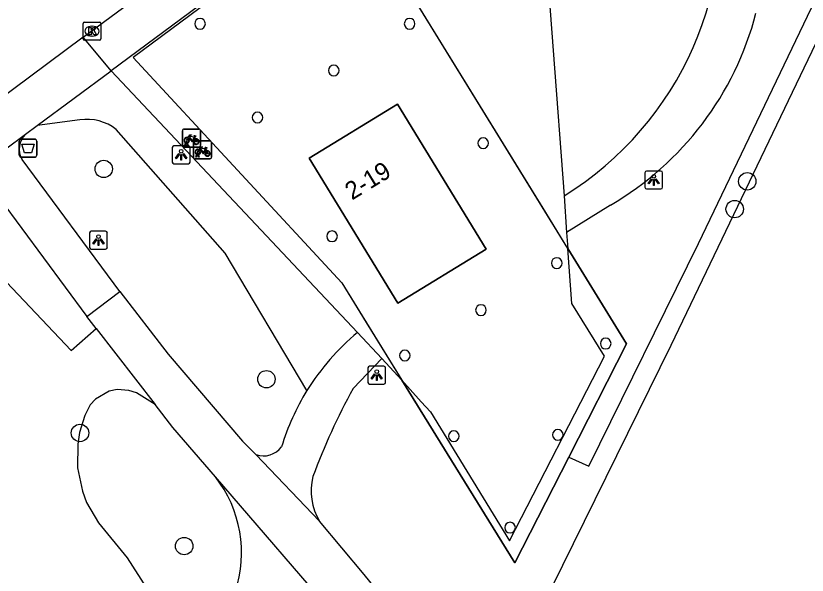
# Model space of a CAD drawing. Extents: x 160664 to 161506, y 382245 to 383288.
# Drawn here: x 161299.36 to 161343.79, y 382694.87 to 382726.26 of the extents above; entities that cross this region are included whole.
import ezdxf

# ---------------------------------------------------------------- set-up
doc = ezdxf.new("R2010")
doc.units = 0
for name, color, linetype in [('IMGEO_Afvalbak', 7, 'Continuous'), ('IMGEO_Boom', 7, 'Continuous'), ('IMGEO_Fietsenrek', 7, 'Continuous'), ('IMGEO_Groenvoorziening', 7, 'Continuous'), ('IMGEO_Kolk', 7, 'Continuous'), ('IMGEO_Lichtpunt', 7, 'Continuous'), ('IMGEO_Pand', 7, 'Continuous'), ('IMGEO_Pand_nummerreeks', 7, 'Continuous'), ('IMGEO_Pand_overbouw', 7, 'Continuous'), ('IMGEO_Rijbaan_lokaal_open', 7, 'Continuous'), ('IMGEO_Voetpad_gesloten', 7, 'Continuous'), ('IMGEO_Voetpad_open', 7, 'Continuous')]:
    doc.layers.add(name, color=color, linetype=linetype)

msp = doc.modelspace()

# ---------------------------------------------------------------- linework, layer by layer
at = {"layer": 'IMGEO_Afvalbak'}
for p, q in [((161299.55, 382718.434), (161299.55, 382719.234)), ((161299.55, 382719.234), (161299.55, 382718.434)), ((161299.65, 382719.334), (161300.44, 382719.334)), ((161300.44, 382719.334), (161299.65, 382719.334)), ((161300.54, 382719.234), (161300.54, 382718.434)), ((161300.54, 382718.434), (161300.54, 382719.234)), ((161300.44, 382718.334), (161299.65, 382718.334)), ((161299.65, 382718.334), (161300.44, 382718.334))]:
    msp.add_line(p, q, dxfattribs=at)
msp.add_lwpolyline([(161299.693, 382719.048), (161300.397, 382719.048), (161300.248, 382718.578), (161299.842, 382718.578), (161299.693, 382719.048)], dxfattribs=at)
for centre, start, end in [((161299.65, 382719.234), 90, 180), ((161299.65, 382719.234), 90, 180), ((161300.44, 382719.234), 0, 90), ((161300.44, 382719.234), 360, 90), ((161299.65, 382718.434), 180, 270), ((161299.65, 382718.434), 180, 270), ((161300.44, 382718.434), 270, 0), ((161300.44, 382718.434), 270, 0)]:
    msp.add_arc(centre, 0.1, start, end, dxfattribs=at)
at = {"layer": 'IMGEO_Boom'}
for centre in [(161304.298, 382717.667), (161340.425, 382716.971), (161339.721, 382715.411), (161313.433, 382705.865), (161302.964, 382702.848), (161308.814, 382696.498)]:
    msp.add_circle(centre, 0.489, dxfattribs=at)
at = {"layer": 'IMGEO_Fietsenrek'}
for p, q in [((161308.723, 382718.973), (161308.723, 382719.814)), ((161308.723, 382719.814), (161308.723, 382718.973)), ((161308.798, 382719.898), (161309.639, 382719.898)), ((161309.639, 382719.898), (161308.798, 382719.898)), ((161309.723, 382719.823), (161309.723, 382718.982)), ((161309.723, 382718.982), (161309.723, 382719.823)), ((161308.85, 382718.982), (161308.889, 382719.142)), ((161308.919, 382719.13), (161308.884, 382718.982)), ((161308.961, 382719.154), (161308.96, 382719.158)), ((161309.002, 382718.982), (161308.968, 382719.124)), ((161308.992, 382719.165), (161308.993, 382719.158)), ((161309, 382719.128), (161309.035, 382718.982)), ((161309.345, 382718.313), (161309.345, 382719.154)), ((161309.345, 382719.154), (161309.345, 382718.313)), ((161309.41, 382719.447), (161309.446, 382719.352)), ((161309.42, 382719.238), (161310.261, 382719.238)), ((161310.261, 382719.238), (161309.42, 382719.238)), ((161310.345, 382719.163), (161310.345, 382718.322)), ((161310.345, 382718.322), (161310.345, 382719.163)), ((161309.648, 382718.898), (161308.807, 382718.898)), ((161308.807, 382718.898), (161309.648, 382718.898)), ((161308.884, 382718.982), (161308.85, 382718.982)), ((161309.035, 382718.982), (161309.002, 382718.982)), ((161310.032, 382718.787), (161310.068, 382718.692)), ((161310.27, 382718.238), (161309.429, 382718.238)), ((161309.429, 382718.238), (161310.27, 382718.238)), ((161309.472, 382718.322), (161309.511, 382718.482)), ((161309.506, 382718.322), (161309.472, 382718.322)), ((161309.541, 382718.47), (161309.506, 382718.322)), ((161309.583, 382718.494), (161309.582, 382718.498)), ((161309.624, 382718.322), (161309.59, 382718.464)), ((161309.614, 382718.505), (161309.615, 382718.498)), ((161309.622, 382718.468), (161309.657, 382718.322)), ((161309.657, 382718.322), (161309.624, 382718.322))]:
    msp.add_line(p, q, dxfattribs=at)
for points in [[(161309.036, 382719.424), (161309.131, 382719.588), (161309.217, 382719.574), (161309.219, 382719.565), (161309.163, 382719.554), (161309.136, 382719.509), (161309.392, 382719.468)], [(161309.392, 382719.468), (161309.417, 382719.517), (161309.411, 382719.521), (161309.388, 382719.525), (161309.376, 382719.532), (161309.375, 382719.535), (161309.377, 382719.54), (161309.472, 382719.525), (161309.474, 382719.515), (161309.464, 382719.502), (161309.452, 382719.496), (161309.438, 382719.502), (161309.41, 382719.447)], [(161309.057, 382719.372), (161309.005, 382719.282), (161308.965, 382719.257), (161308.966, 382719.304), (161309.021, 382719.398)], [(161309.332, 382719.18), (161309.282, 382719.18), (161309.091, 382719.431), (161309.072, 382719.399)], [(161309.379, 382719.443), (161309.122, 382719.484), (161309.105, 382719.455), (161309.272, 382719.235), (161309.379, 382719.443)], [(161309.427, 382719.345), (161309.397, 382719.422), (161309.288, 382719.204), (161309.331, 382719.204)], [(161309.361, 382719.204), (161309.481, 382719.203), (161309.437, 382719.317)], [(161309.457, 382719.324), (161309.512, 382719.179), (161309.362, 382719.179)], [(161309.679, 382718.712), (161309.627, 382718.622), (161309.587, 382718.597), (161309.588, 382718.644), (161309.643, 382718.738)], [(161309.658, 382718.764), (161309.753, 382718.928), (161309.839, 382718.914), (161309.841, 382718.905), (161309.785, 382718.894), (161309.758, 382718.849), (161310.014, 382718.808)], [(161309.954, 382718.52), (161309.904, 382718.52), (161309.713, 382718.771), (161309.694, 382718.739)], [(161310.001, 382718.783), (161309.744, 382718.824), (161309.727, 382718.795), (161309.894, 382718.575), (161310.001, 382718.783)], [(161310.049, 382718.685), (161310.019, 382718.762), (161309.91, 382718.544), (161309.953, 382718.544)], [(161309.983, 382718.544), (161310.103, 382718.543), (161310.059, 382718.657)], [(161310.079, 382718.664), (161310.134, 382718.519), (161309.984, 382718.519)], [(161310.014, 382718.808), (161310.039, 382718.857), (161310.033, 382718.861), (161310.01, 382718.865), (161309.998, 382718.872), (161309.997, 382718.875), (161309.999, 382718.88), (161310.094, 382718.865), (161310.096, 382718.855), (161310.086, 382718.842), (161310.074, 382718.836), (161310.06, 382718.842), (161310.032, 382718.787)]]:
    msp.add_lwpolyline(points, dxfattribs=at)
for centre, radius, start, end in [((161308.801, 382719.82), 0.0779, 92.4484, 184.2845), ((161308.801, 382719.82), 0.0779, 92.4484, 184.2845), ((161309.645, 382719.82), 0.0779, 2.4484, 94.2845), ((161309.645, 382719.82), 0.0779, 2.4484, 94.2845), ((161308.963, 382719.283), 0.159, 62.6766, 242.1369), ((161308.963, 382719.283), 0.129, 63.3192, 238.903), ((161308.943, 382719.154), 0.0499, 12.8025, 158.6934), ((161308.963, 382719.283), 0.159, 253.9967, 271.7867), ((161308.943, 382719.154), 0.0174, 12.8025, 163.4502), ((161308.963, 382719.283), 0.129, 253.415, 269.0204), ((161308.963, 382719.283), 0.129, 283.6043, 43.4302), ((161308.963, 382719.283), 0.159, 283.5766, 46.6042), ((161309.49, 382719.199), 0.159, 113.3408, 178.3217), ((161309.49, 382719.199), 0.159, 187.0065, 105.7708), ((161309.423, 382719.16), 0.0779, 92.4484, 184.2845), ((161309.423, 382719.16), 0.0779, 92.4484, 184.2845), ((161309.49, 382719.199), 0.129, 113.923, 177.9556), ((161309.49, 382719.199), 0.129, 188.6715, 104.5883), ((161310.267, 382719.16), 0.0779, 2.4484, 94.2845), ((161310.267, 382719.16), 0.0779, 2.4484, 94.2845), ((161308.801, 382718.976), 0.0779, 182.4484, 274.2845), ((161308.801, 382718.976), 0.0779, 182.4484, 274.2845), ((161309.585, 382718.623), 0.159, 62.6766, 242.1369), ((161309.585, 382718.623), 0.129, 63.3192, 238.903), ((161309.585, 382718.623), 0.129, 283.6043, 43.4302), ((161309.585, 382718.623), 0.159, 283.5766, 46.6042), ((161309.645, 382718.976), 0.0779, 272.4484, 4.2845), ((161309.645, 382718.976), 0.0779, 272.4484, 4.2845), ((161310.112, 382718.539), 0.159, 113.3408, 178.3217), ((161310.112, 382718.539), 0.159, 187.0065, 105.7708), ((161310.112, 382718.539), 0.129, 113.923, 177.9556), ((161310.112, 382718.539), 0.129, 188.6715, 104.5883), ((161309.423, 382718.316), 0.0779, 182.4484, 274.2845), ((161309.423, 382718.316), 0.0779, 182.4484, 274.2845), ((161309.565, 382718.494), 0.0499, 12.8025, 158.6934), ((161309.585, 382718.623), 0.159, 253.9967, 271.7867), ((161309.565, 382718.494), 0.0174, 12.8025, 163.4502), ((161309.585, 382718.623), 0.129, 253.415, 269.0204), ((161310.267, 382718.316), 0.0779, 272.4484, 4.2845), ((161310.267, 382718.316), 0.0779, 272.4484, 4.2845)]:
    msp.add_arc(centre, radius, start, end, dxfattribs=at)
at = {"layer": 'IMGEO_Groenvoorziening'}
for points in [[(161330.404, 382701.495), (161331.533, 382700.977), (161337.697, 382713.486), (161346.223, 382731.302), (161349.183, 382740.184)], [(161350.119, 382738.881), (161347.107, 382731.612), (161347.337, 382731.152), (161336.143, 382707.751), (161328.224, 382691.684)], [(161302.961, 382720.42), (161300.561, 382720.097)], [(161315.705, 382705.223), (161311.11, 382712.932), (161305, 382719.884)], [(161297.836, 382712.353), (161302.462, 382707.483), (161303.872, 382708.72)], [(161307.188, 382704.438), (161306.139, 382705.098), (161305.715, 382705.239), (161305.047, 382705.279), (161304.609, 382705.189), (161303.836, 382704.75), (161303.535, 382704.42), (161303.227, 382703.826), (161302.942, 382702.876), (161302.834, 382702.217), (161302.828, 382700.884), (161303.1, 382699.578), (161303.336, 382698.954), (161303.998, 382697.796), (161305.613, 382695.842), (161306.684, 382694.175)]]:
    msp.add_lwpolyline(points, dxfattribs=at)
msp.add_arc((161303.364, 382717.806), 2.645, 51.7838, 98.7595, dxfattribs=at)
at = {"layer": 'IMGEO_Kolk'}
for p, q in [((161303.14, 382724.974), (161303.14, 382725.826)), ((161303.215, 382725.9), (161304.067, 382725.9)), ((161304.141, 382725.826), (161304.141, 382724.974)), ((161303.628, 382725.68), (161303.653, 382725.68)), ((161304.067, 382724.9), (161303.215, 382724.9)), ((161303.651, 382725.12), (161303.626, 382725.12))]:
    msp.add_line(p, q, dxfattribs=at)
for points in [[(161303.14, 382724.974), (161303.14, 382725.826)], [(161303.215, 382725.9), (161304.067, 382725.9)], [(161304.141, 382725.826), (161304.141, 382724.974)], [(161303.461, 382725.6), (161303.584, 382725.6), (161303.584, 382725.449), (161303.714, 382725.6), (161303.878, 382725.6), (161303.732, 382725.449), (161303.885, 382725.2), (161303.733, 382725.2), (161303.648, 382725.364), (161303.584, 382725.297), (161303.584, 382725.2), (161303.461, 382725.2), (161303.461, 382725.6)], [(161304.067, 382724.9), (161303.215, 382724.9)]]:
    msp.add_lwpolyline(points, dxfattribs=at)
for centre, start, end in [((161303.217, 382725.824), 91.552, 178.448), ((161303.217, 382725.824), 91.552, 178.448), ((161304.065, 382725.824), 1.552, 88.448), ((161304.065, 382725.824), 1.552, 88.448), ((161303.217, 382724.976), 181.552, 268.448), ((161303.217, 382724.976), 181.552, 268.448), ((161304.065, 382724.976), 271.552, 358.448), ((161304.065, 382724.976), 271.552, 358.448)]:
    msp.add_arc(centre, 0.0765, start, end, dxfattribs=at)
for centre, major_axis, ratio, start_param, end_param in [((161303.627, 382725.4), (-0.387, 0.002), 0.722429, 4.712389, 7.853982), ((161303.652, 382725.4), (-0.39, 0.002), 0.717154, 1.570796, 4.712389)]:
    msp.add_ellipse(centre, major_axis=major_axis, ratio=ratio, start_param=start_param, end_param=end_param, dxfattribs=at)
at = {"layer": 'IMGEO_Lichtpunt'}
for p, q in [((161308.147, 382718.862), (161308.147, 382718.055)), ((161308.147, 382718.862), (161308.147, 382718.055)), ((161309.049, 382718.957), (161308.241, 382718.957)), ((161309.049, 382718.957), (161308.241, 382718.957)), ((161309.143, 382718.055), (161309.143, 382718.862)), ((161309.143, 382718.055), (161309.143, 382718.862)), ((161308.241, 382717.961), (161309.049, 382717.961)), ((161308.241, 382717.961), (161309.049, 382717.961)), ((161334.678, 382717.451), (161334.678, 382716.644)), ((161334.678, 382717.451), (161334.678, 382716.644)), ((161335.58, 382717.546), (161334.772, 382717.546)), ((161335.58, 382717.546), (161334.772, 382717.546)), ((161335.674, 382716.644), (161335.674, 382717.451)), ((161335.674, 382716.644), (161335.674, 382717.451)), ((161334.772, 382716.55), (161335.58, 382716.55)), ((161334.772, 382716.55), (161335.58, 382716.55)), ((161303.503, 382714.072), (161303.503, 382713.265)), ((161303.503, 382714.072), (161303.503, 382713.265)), ((161304.405, 382714.167), (161303.597, 382714.167)), ((161304.405, 382714.167), (161303.597, 382714.167)), ((161304.499, 382713.265), (161304.499, 382714.072)), ((161304.499, 382713.265), (161304.499, 382714.072)), ((161303.597, 382713.171), (161304.405, 382713.171)), ((161303.597, 382713.171), (161304.405, 382713.171)), ((161319.126, 382706.496), (161319.126, 382705.689)), ((161319.126, 382706.496), (161319.126, 382705.689)), ((161320.028, 382706.591), (161319.22, 382706.591)), ((161320.028, 382706.591), (161319.22, 382706.591)), ((161320.122, 382705.689), (161320.122, 382706.496)), ((161320.122, 382705.689), (161320.122, 382706.496)), ((161319.22, 382705.595), (161320.028, 382705.595)), ((161319.22, 382705.595), (161320.028, 382705.595))]:
    msp.add_line(p, q, dxfattribs=at)
for points in [[(161308.521, 382718.526), (161308.56, 382718.498), (161308.372, 382718.236), (161308.334, 382718.263), (161308.521, 382718.526)], [(161308.623, 382718.478), (161308.67, 382718.478), (161308.67, 382718.156), (161308.623, 382718.156), (161308.623, 382718.478)], [(161308.733, 382718.498), (161308.771, 382718.525), (161308.958, 382718.263), (161308.919, 382718.235), (161308.733, 382718.498)], [(161335.052, 382717.115), (161335.091, 382717.087), (161334.903, 382716.825), (161334.865, 382716.852), (161335.052, 382717.115)], [(161335.154, 382717.067), (161335.201, 382717.067), (161335.201, 382716.745), (161335.154, 382716.745), (161335.154, 382717.067)], [(161335.264, 382717.087), (161335.302, 382717.114), (161335.489, 382716.852), (161335.45, 382716.824), (161335.264, 382717.087)], [(161303.877, 382713.736), (161303.916, 382713.708), (161303.728, 382713.446), (161303.69, 382713.473), (161303.877, 382713.736)], [(161303.979, 382713.688), (161304.026, 382713.688), (161304.026, 382713.366), (161303.979, 382713.366), (161303.979, 382713.688)], [(161304.089, 382713.708), (161304.127, 382713.735), (161304.314, 382713.473), (161304.275, 382713.445), (161304.089, 382713.708)], [(161319.5, 382706.16), (161319.539, 382706.132), (161319.351, 382705.87), (161319.313, 382705.897), (161319.5, 382706.16)], [(161319.602, 382706.112), (161319.649, 382706.112), (161319.649, 382705.79), (161319.602, 382705.79), (161319.602, 382706.112)], [(161319.712, 382706.132), (161319.75, 382706.159), (161319.937, 382705.897), (161319.898, 382705.869), (161319.712, 382706.132)]]:
    msp.add_lwpolyline(points, dxfattribs=at)
for centre in [(161308.646, 382718.66), (161335.177, 382717.249), (161304.002, 382713.87), (161319.625, 382706.294)]:
    msp.add_circle(centre, 0.0994, dxfattribs=at)
for centre, start, end in [((161308.241, 382718.862), 90, 180), ((161308.241, 382718.862), 90, 180), ((161309.049, 382718.862), 0, 90), ((161309.049, 382718.862), 0, 90), ((161308.241, 382718.055), 180, 270), ((161308.241, 382718.055), 180, 270), ((161309.049, 382718.055), 270, 0), ((161309.049, 382718.055), 270, 360), ((161334.772, 382717.451), 90, 180), ((161334.772, 382717.451), 90, 180), ((161335.58, 382717.451), 0, 90), ((161335.58, 382717.451), 0, 90), ((161334.772, 382716.644), 180, 270), ((161334.772, 382716.644), 180, 270), ((161335.58, 382716.644), 270, 0), ((161335.58, 382716.644), 270, 360), ((161303.597, 382714.072), 90, 180), ((161303.597, 382714.072), 90, 180), ((161304.405, 382714.072), 0, 90), ((161304.405, 382714.072), 0, 90), ((161303.597, 382713.265), 180, 270), ((161303.597, 382713.265), 180, 270), ((161304.405, 382713.265), 270, 0), ((161304.405, 382713.265), 270, 360), ((161319.22, 382706.496), 90, 180), ((161319.22, 382706.496), 90, 180), ((161320.028, 382706.496), 0, 90), ((161320.028, 382706.496), 0, 90), ((161319.22, 382705.689), 180, 270), ((161319.22, 382705.689), 180, 270), ((161320.028, 382705.689), 270, 0), ((161320.028, 382705.689), 270, 360)]:
    msp.add_arc(centre, 0.0946, start, end, dxfattribs=at)
at = {"layer": 'IMGEO_Pand'}
msp.add_lwpolyline([(161320.817, 382710.14), (161325.772, 382713.173), (161320.795, 382721.304), (161315.839, 382718.27), (161320.817, 382710.14)], dxfattribs=at)
for centre, start, end in [((161309.704, 382725.815), 90, 270), ((161309.704, 382725.815), 270, 90), ((161321.471, 382725.816), 90, 270), ((161321.471, 382725.816), 270, 90), ((161317.211, 382723.195), 90, 270), ((161317.211, 382723.195), 270, 90), ((161312.932, 382720.554), 90, 270), ((161312.932, 382720.554), 270, 90), ((161325.6, 382719.116), 90, 270), ((161325.6, 382719.116), 270, 90), ((161317.113, 382713.885), 90, 270), ((161317.113, 382713.885), 270, 90), ((161329.731, 382712.382), 90, 270), ((161329.731, 382712.382), 270, 90), ((161325.476, 382709.744), 90, 270), ((161325.476, 382709.744), 270, 90), ((161332.48, 382707.866), 90, 270), ((161332.48, 382707.866), 270, 90), ((161321.204, 382707.198), 90, 270), ((161321.204, 382707.198), 270, 90), ((161323.95, 382702.666), 90, 270), ((161323.95, 382702.666), 270, 90), ((161329.79, 382702.741), 90, 270), ((161329.79, 382702.741), 270, 90), ((161327.107, 382697.533), 90, 270), ((161327.107, 382697.533), 270, 90)]:
    msp.add_arc(centre, 0.3, start, end, dxfattribs=at)
at = {"layer": 'IMGEO_Pand_overbouw'}
for points in [[(161333.65, 382707.843), (161330.353, 382713.201), (161329.112, 382715.218), (161318.169, 382733.004), (161305.941, 382723.916), (161317.66, 382711.28), (161319.037, 382709.05), (161321.041, 382705.804), (161323.815, 382701.31), (161327.368, 382695.557), (161330.404, 382701.495)], [(161320.817, 382710.14), (161315.839, 382718.27), (161320.795, 382721.304), (161325.772, 382713.173)]]:
    msp.add_lwpolyline(points, close=True, dxfattribs=at)
at = {"layer": 'IMGEO_Rijbaan_lokaal_open'}
for points in [[(161303.147, 382725.066), (161328.109, 382743.486)], [(161303.147, 382725.066), (161290.266, 382715.481)]]:
    msp.add_lwpolyline(points, dxfattribs=at)
at = {"layer": 'IMGEO_Voetpad_gesloten'}
for points in [[(161330.145, 382716.157), (161330.285, 382714.104)], [(161332.746, 382715.633), (161330.285, 382714.104)], [(161303.35, 382709.393), (161305.199, 382710.782)], [(161305.199, 382710.782), (161307.92, 382707.278), (161312.082, 382702.394), (161312.84, 382701.639)], [(161303.872, 382708.72), (161303.35, 382709.393)], [(161303.872, 382708.72), (161307.188, 382704.438)], [(161319.907, 382707.036), (161318.547, 382708.488)], [(161318.294, 382705.346), (161319.907, 382707.036)], [(161310.569, 382700.388), (161308.185, 382703.151), (161307.188, 382704.438)], [(161312.84, 382701.639), (161316.418, 382697.891)], [(161317.703, 382692.115), (161310.569, 382700.388)], [(161325.631, 382686.32), (161324.738, 382687.634), (161324.44, 382688.072), (161318.926, 382694.91), (161316.418, 382697.891)]]:
    msp.add_lwpolyline(points, dxfattribs=at)
for centre, radius, start, end in [((161320.392, 382731.957), 18.567, 301.6862, 10.8443), ((161323.88, 382730.842), 17.604, 300.2401, 345.403), ((161327.089, 382698.184), 13.384, 129.6563, 148.2682), ((161352.978, 382686.537), 39.456, 151.5283, 159.4196), ((161326.918, 382698.25), 13.204, 148.1217, 163.1551), ((161313.271, 382702.81), 1.248, 249.8084, 323.9547), ((161305.05, 382696.11), 6.983, 341.8823, 37.7848), ((161319.267, 382699.605), 3.325, 166.06, 211.0349)]:
    msp.add_arc(centre, radius, start, end, dxfattribs=at)
at = {"layer": 'IMGEO_Voetpad_open'}
for points in [[(161328.293, 382740.642), (161304.719, 382723.166)], [(161328.293, 382740.642), (161330.145, 382716.157)], [(161330.353, 382713.201), (161318.169, 382733.004), (161305.941, 382723.916), (161317.66, 382711.28), (161321.041, 382705.804)], [(161304.719, 382723.166), (161303.147, 382725.066)], [(161300.561, 382720.097), (161304.719, 382723.166)], [(161318.547, 382708.488), (161304.719, 382723.166)], [(161299.91, 382719.619), (161300.561, 382720.097)], [(161295.475, 382716.324), (161299.91, 382719.619)], [(161305.199, 382710.782), (161299.718, 382718.193)], [(161298.464, 382715.965), (161303.35, 382709.393)], [(161330.285, 382714.104), (161330.353, 382713.201)], [(161321.041, 382705.804), (161322.121, 382704.595), (161322.634, 382704.042), (161327.075, 382696.793), (161332.418, 382707.161), (161330.586, 382710.111), (161330.353, 382713.201)], [(161330.353, 382713.201), (161333.65, 382707.843), (161330.404, 382701.495)], [(161321.041, 382705.804), (161319.907, 382707.036)], [(161330.404, 382701.495), (161327.368, 382695.557), (161323.815, 382701.31), (161321.041, 382705.804)]]:
    msp.add_lwpolyline(points, dxfattribs=at)
msp.add_arc((161300.708, 382718.786), 1.154, 133.7638, 210.8995, dxfattribs=at)

# ---------------------------------------------------------------- texts
at = {"layer": 'IMGEO_Pand_nummerreeks'}
msp.add_text('2-19', height=1, rotation=31.4753, dxfattribs=at).set_placement((161318.234, 382715.89))

doc.saveas('drawing.dxf')
